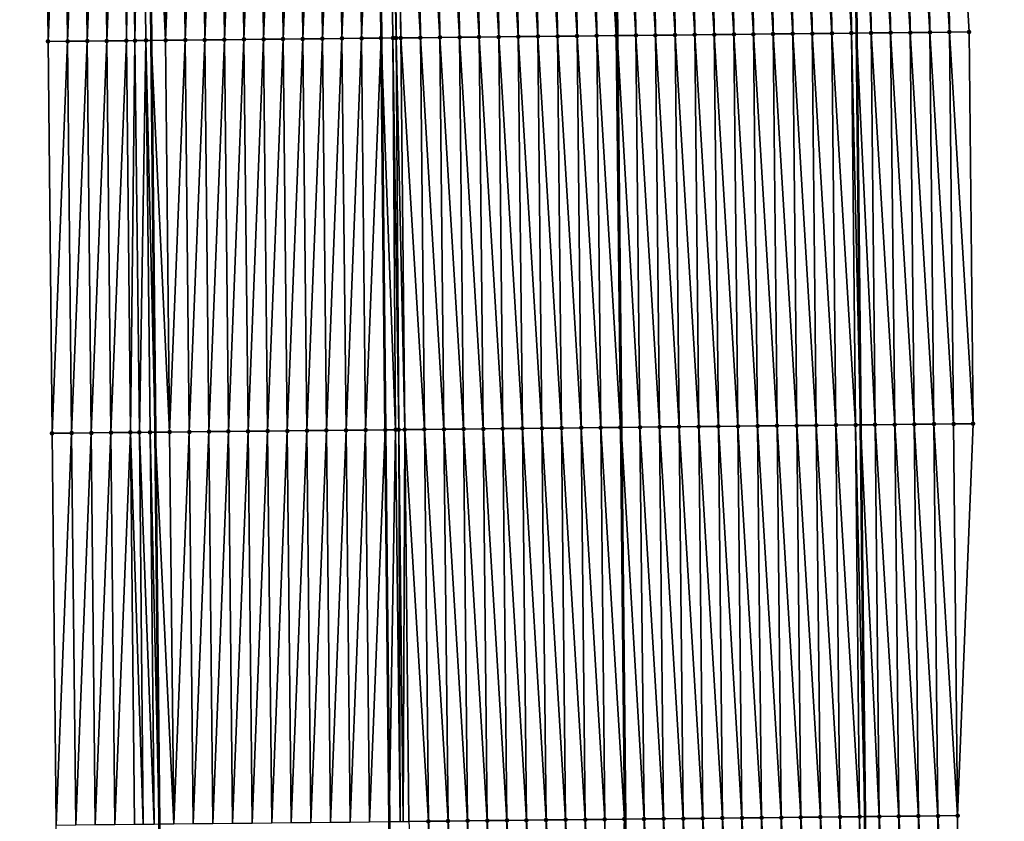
# Model space of a CAD drawing. Header units: feet. Extents: x 2010743 to 2022806, y 818705 to 837694.
# Tile 352 of 531: x 2011456 to 2011506, y 830534 to 830575. Entities that reach past the tile are written whole.
import ezdxf

# ---------------------------------------------------------------- set-up
doc = ezdxf.new("R2010")
doc.units = ezdxf.units.FT
doc.header["$MEASUREMENT"] = 0
for name, color, linetype, lineweight in [('EP_Travel Lane', 172, 'Continuous', 53), ('Road Shots', 141, 'Continuous', 100), ('STRIPING', 60, 'Continuous', 53)]:
    doc.layers.add(name, color=color, linetype=linetype, lineweight=lineweight)
doc.layers.add('I-77-MM17-21_NB-Surface-Border', color=7, linetype='Continuous')
doc.layers.add('I-77-MM17-21_NB-Surface-TIN', color=7, linetype='Continuous')

msp = doc.modelspace()

# ---------------------------------------------------------------- linework, layer by layer
at = {"layer": 'EP_Travel Lane'}
for points in [[(2011497.443, 830693.888, 326.802), (2011497.666, 830673.889, 326.664), (2011497.881, 830653.867, 326.526), (2011498.092, 830633.868, 326.399), (2011498.304, 830613.87, 326.292), (2011498.516, 830593.871, 326.148), (2011498.728, 830573.873, 326.045), (2011498.94, 830553.874, 325.937), (2011499.152, 830533.876, 325.802), (2011499.364, 830513.877, 325.709), (2011499.575, 830493.878, 325.584), (2011499.787, 830473.88, 325.476), (2011500.002, 830453.897, 325.353), (2011500.217, 830433.899, 325.239), (2011500.433, 830413.9, 325.136), (2011500.648, 830393.902, 324.993), (2011500.864, 830373.903, 324.89), (2011501.079, 830353.905, 324.765), (2011501.295, 830333.906, 324.634), (2011501.51, 830313.908, 324.513), (2011501.726, 830293.909, 324.382), (2011501.941, 830273.911, 324.271), (2011502.158, 830253.902, 324.151), (2011502.374, 830233.904, 324.011)], [(2011461.476, 830693.474, 327.074), (2011461.705, 830673.476, 326.95), (2011461.916, 830653.493, 326.819), (2011462.12, 830633.494, 326.687), (2011462.324, 830613.495, 326.552), (2011462.529, 830593.497, 326.422), (2011462.733, 830573.498, 326.306), (2011462.937, 830553.5, 326.211), (2011463.142, 830533.501, 326.113), (2011463.346, 830513.502, 326.01), (2011463.551, 830493.504, 325.9), (2011463.755, 830473.505, 325.782), (2011463.972, 830453.497, 325.668), (2011464.193, 830433.499, 325.549), (2011464.414, 830413.5, 325.43), (2011464.635, 830393.502, 325.281), (2011464.856, 830373.504, 325.158), (2011465.076, 830353.505, 325.05), (2011465.297, 830333.507, 324.924), (2011465.518, 830313.508, 324.798), (2011465.739, 830293.51, 324.669), (2011465.96, 830273.511, 324.557), (2011466.175, 830253.519, 324.413), (2011466.387, 830233.52, 324.295)]]:
    msp.add_polyline3d(points, dxfattribs=at)
at = {"layer": 'I-77-MM17-21_NB-Surface-Border', "color": 3, "linetype": 'Continuous', "lineweight": -3}
for points in [[(2011500.201, 830693.92, 326.708), (2011500.43, 830673.922, 326.571), (2011501.643, 830653.906, 326.402), (2011502.85, 830633.918, 326.234), (2011502.057, 830613.909, 326.154), (2011503.264, 830593.921, 325.983), (2011504.472, 830573.933, 325.847), (2011504.679, 830553.935, 325.735), (2011503.886, 830533.926, 325.631), (2011504.093, 830513.927, 325.521), (2011503.3, 830493.918, 325.442), (2011503.507, 830473.919, 325.337), (2011502.725, 830453.928, 325.265), (2011503.945, 830433.941, 325.111), (2011504.166, 830413.942, 325.005), (2011505.387, 830393.955, 324.828), (2011505.608, 830373.957, 324.716), (2011505.829, 830353.958, 324.584), (2011506.05, 830333.96, 324.471), (2011506.271, 830313.961, 324.359), (2011505.492, 830293.952, 324.251), (2011505.713, 830273.953, 324.136), (2011504.928, 830253.932, 324.062), (2011504.14, 830233.923, 323.963)], [(2011461.279, 830233.467, 324.152), (2011460.705, 830253.462, 324.263), (2011460.142, 830273.448, 324.392), (2011460.495, 830293.453, 324.525), (2011460.274, 830313.451, 324.641), (2011460.053, 830333.45, 324.772), (2011459.832, 830353.448, 324.901), (2011459.611, 830373.447, 325.011), (2011459.39, 830393.445, 325.13), (2011458.561, 830413.437, 325.265), (2011458.733, 830433.439, 325.398), (2011458.722, 830453.44, 325.519), (2011458.524, 830473.452, 325.639), (2011458.12, 830493.448, 325.758), (2011457.47, 830513.442, 325.842), (2011457.888, 830533.447, 325.965), (2011457.681, 830553.446, 326.072), (2011457.474, 830573.445, 326.156), (2011457.267, 830593.443, 326.257), (2011457.06, 830613.442, 326.406), (2011456.853, 830633.44, 326.597), (2011456.394, 830653.436, 326.716), (2011456.545, 830673.418, 326.859), (2011456.029, 830693.413, 326.965)]]:
    msp.add_polyline3d(points, dxfattribs=at)
at = {"layer": 'I-77-MM17-21_NB-Surface-TIN', "color": 128, "linetype": 'Continuous', "lineweight": -3}
for points in [[(2011488.472, 830573.765, 326.237), (2011488.265, 830593.764, 326.352), (2011487.265, 830593.753, 326.377)], [(2011489.472, 830573.776, 326.219), (2011489.265, 830593.774, 326.334), (2011488.265, 830593.764, 326.352)], [(2011488.472, 830573.765, 326.237), (2011489.472, 830573.776, 326.219), (2011488.265, 830593.764, 326.352)], [(2011490.472, 830573.786, 326.204), (2011490.265, 830593.785, 326.316), (2011489.265, 830593.774, 326.334)], [(2011489.472, 830573.776, 326.219), (2011490.472, 830573.786, 326.204), (2011489.265, 830593.774, 326.334)], [(2011491.472, 830573.797, 326.189), (2011491.265, 830593.795, 326.3), (2011490.265, 830593.785, 326.316)], [(2011490.472, 830573.786, 326.204), (2011491.472, 830573.797, 326.189), (2011490.265, 830593.785, 326.316)], [(2011492.472, 830573.807, 326.172), (2011492.265, 830593.806, 326.283), (2011491.265, 830593.795, 326.3)], [(2011491.472, 830573.797, 326.189), (2011492.472, 830573.807, 326.172), (2011491.265, 830593.795, 326.3)], [(2011493.472, 830573.818, 326.158), (2011493.265, 830593.816, 326.268), (2011492.265, 830593.806, 326.283)], [(2011492.472, 830573.807, 326.172), (2011493.472, 830573.818, 326.158), (2011492.265, 830593.806, 326.283)], [(2011494.472, 830573.828, 326.144), (2011494.265, 830593.827, 326.253), (2011493.265, 830593.816, 326.268)], [(2011493.472, 830573.818, 326.158), (2011494.472, 830573.828, 326.144), (2011493.265, 830593.816, 326.268)], [(2011495.472, 830573.838, 326.13), (2011495.265, 830593.837, 326.237), (2011494.265, 830593.827, 326.253)], [(2011494.472, 830573.828, 326.144), (2011495.472, 830573.838, 326.13), (2011494.265, 830593.827, 326.253)], [(2011496.472, 830573.849, 326.114), (2011496.265, 830593.848, 326.217), (2011495.265, 830593.837, 326.237)], [(2011495.472, 830573.838, 326.13), (2011496.472, 830573.849, 326.114), (2011495.265, 830593.837, 326.237)], [(2011497.472, 830573.859, 326.092), (2011497.265, 830593.858, 326.192), (2011496.265, 830593.848, 326.217)], [(2011496.472, 830573.849, 326.114), (2011497.472, 830573.859, 326.092), (2011496.265, 830593.848, 326.217)], [(2011498.472, 830573.87, 326.052), (2011498.265, 830593.869, 326.153), (2011497.265, 830593.858, 326.192)], [(2011497.472, 830573.859, 326.092), (2011498.472, 830573.87, 326.052), (2011497.265, 830593.858, 326.192)], [(2011498.265, 830593.869, 326.153), (2011498.728, 830573.873, 326.045), (2011498.516, 830593.871, 326.148)], [(2011498.472, 830573.87, 326.052), (2011498.728, 830573.873, 326.045), (2011498.265, 830593.869, 326.153)], [(2011499.472, 830573.88, 326.026), (2011499.265, 830593.879, 326.133), (2011498.516, 830593.871, 326.148)], [(2011499.472, 830573.88, 326.026), (2011498.516, 830593.871, 326.148), (2011498.728, 830573.873, 326.045)], [(2011500.472, 830573.891, 325.99), (2011500.265, 830593.89, 326.087), (2011499.265, 830593.879, 326.133)], [(2011499.472, 830573.88, 326.026), (2011500.472, 830573.891, 325.99), (2011499.265, 830593.879, 326.133)], [(2011501.472, 830573.902, 325.953), (2011501.265, 830593.9, 326.052), (2011500.265, 830593.89, 326.087)], [(2011500.472, 830573.891, 325.99), (2011501.472, 830573.902, 325.953), (2011500.265, 830593.89, 326.087)], [(2011502.472, 830573.912, 325.911), (2011502.264, 830593.911, 326.016), (2011501.265, 830593.9, 326.052)], [(2011501.472, 830573.902, 325.953), (2011502.472, 830573.912, 325.911), (2011501.265, 830593.9, 326.052)], [(2011503.472, 830573.923, 325.879), (2011503.264, 830593.921, 325.983), (2011502.264, 830593.911, 326.016)], [(2011502.472, 830573.912, 325.911), (2011503.472, 830573.923, 325.879), (2011502.264, 830593.911, 326.016)], [(2011503.472, 830573.923, 325.879), (2011504.472, 830573.933, 325.847), (2011503.264, 830593.921, 325.983)], [(2011457.474, 830573.445, 326.156), (2011458.267, 830593.454, 326.3), (2011457.267, 830593.443, 326.257)], [(2011458.474, 830573.455, 326.187), (2011458.267, 830593.454, 326.3), (2011457.474, 830573.445, 326.156)], [(2011458.474, 830573.455, 326.187), (2011459.267, 830593.464, 326.345), (2011458.267, 830593.454, 326.3)], [(2011458.474, 830573.455, 326.187), (2011459.474, 830573.465, 326.226), (2011459.267, 830593.464, 326.345)], [(2011459.474, 830573.465, 326.226), (2011460.267, 830593.474, 326.365), (2011459.267, 830593.464, 326.345)], [(2011459.474, 830573.465, 326.226), (2011460.474, 830573.475, 326.241), (2011460.267, 830593.474, 326.365)], [(2011460.474, 830573.475, 326.241), (2011461.267, 830593.484, 326.407), (2011460.267, 830593.474, 326.365)], [(2011460.474, 830573.475, 326.241), (2011461.474, 830573.485, 326.28), (2011461.267, 830593.484, 326.407)], [(2011461.474, 830573.485, 326.28), (2011461.696, 830593.488, 326.439), (2011461.267, 830593.484, 326.407)], [(2011461.474, 830573.485, 326.28), (2011461.91, 830573.49, 326.31), (2011461.696, 830593.488, 326.439)], [(2011461.91, 830573.49, 326.31), (2011462.267, 830593.494, 326.42), (2011461.696, 830593.488, 326.439)], [(2011461.91, 830573.49, 326.31), (2011462.474, 830573.496, 326.303), (2011462.267, 830593.494, 326.42)], [(2011462.267, 830593.494, 326.42), (2011462.733, 830573.498, 326.306), (2011462.529, 830593.497, 326.422)], [(2011462.474, 830573.496, 326.303), (2011462.733, 830573.498, 326.306), (2011462.267, 830593.494, 326.42)], [(2011463.474, 830573.506, 326.314), (2011463.267, 830593.505, 326.427), (2011462.529, 830593.497, 326.422)], [(2011463.474, 830573.506, 326.314), (2011462.529, 830593.497, 326.422), (2011462.733, 830573.498, 326.306)], [(2011463.474, 830573.506, 326.314), (2011464.267, 830593.515, 326.446), (2011463.267, 830593.505, 326.427)], [(2011463.474, 830573.506, 326.314), (2011464.474, 830573.516, 326.335), (2011464.267, 830593.515, 326.446)], [(2011464.474, 830573.516, 326.335), (2011465.266, 830593.525, 326.458), (2011464.267, 830593.515, 326.446)], [(2011464.474, 830573.516, 326.335), (2011465.474, 830573.526, 326.353), (2011465.266, 830593.525, 326.458)], [(2011465.474, 830573.526, 326.353), (2011466.266, 830593.535, 326.472), (2011465.266, 830593.525, 326.458)], [(2011465.474, 830573.526, 326.353), (2011466.474, 830573.537, 326.365), (2011466.266, 830593.535, 326.472)], [(2011466.474, 830573.537, 326.365), (2011467.266, 830593.546, 326.485), (2011466.266, 830593.535, 326.472)], [(2011466.474, 830573.537, 326.365), (2011467.474, 830573.547, 326.379), (2011467.266, 830593.546, 326.485)], [(2011467.474, 830573.547, 326.379), (2011468.266, 830593.556, 326.496), (2011467.266, 830593.546, 326.485)], [(2011467.474, 830573.547, 326.379), (2011468.473, 830573.557, 326.39), (2011468.266, 830593.556, 326.496)], [(2011468.473, 830573.557, 326.39), (2011469.266, 830593.566, 326.504), (2011468.266, 830593.556, 326.496)], [(2011468.473, 830573.557, 326.39), (2011469.473, 830573.568, 326.401), (2011469.266, 830593.566, 326.504)], [(2011469.473, 830573.568, 326.401), (2011470.266, 830593.577, 326.516), (2011469.266, 830593.566, 326.504)], [(2011469.473, 830573.568, 326.401), (2011470.473, 830573.578, 326.411), (2011470.266, 830593.577, 326.516)], [(2011470.473, 830573.578, 326.411), (2011471.266, 830593.587, 326.532), (2011470.266, 830593.577, 326.516)], [(2011470.473, 830573.578, 326.411), (2011471.473, 830573.588, 326.426), (2011471.266, 830593.587, 326.532)], [(2011471.473, 830573.588, 326.426), (2011472.266, 830593.597, 326.549), (2011471.266, 830593.587, 326.532)], [(2011471.473, 830573.588, 326.426), (2011472.473, 830573.598, 326.444), (2011472.266, 830593.597, 326.549)], [(2011472.473, 830573.598, 326.444), (2011473.266, 830593.607, 326.569), (2011472.266, 830593.597, 326.549)], [(2011472.473, 830573.598, 326.444), (2011473.473, 830573.609, 326.465), (2011473.266, 830593.607, 326.569)], [(2011473.473, 830573.609, 326.465), (2011474.266, 830593.618, 326.575), (2011473.266, 830593.607, 326.569)], [(2011473.473, 830573.609, 326.465), (2011474.473, 830573.619, 326.475), (2011474.266, 830593.618, 326.575)], [(2011474.807, 830593.623, 326.583), (2011474.266, 830593.618, 326.575), (2011474.473, 830573.619, 326.475)], [(2011475.076, 830573.625, 326.478), (2011474.807, 830593.623, 326.583), (2011474.473, 830573.619, 326.475)], [(2011475.236, 830573.627, 326.477), (2011475.107, 830593.626, 326.582), (2011474.807, 830593.623, 326.583)], [(2011475.076, 830573.625, 326.478), (2011475.236, 830573.627, 326.477), (2011474.807, 830593.623, 326.583)], [(2011475.473, 830573.629, 326.475), (2011475.266, 830593.628, 326.581), (2011475.107, 830593.626, 326.582)], [(2011475.236, 830573.627, 326.477), (2011475.473, 830573.629, 326.475), (2011475.107, 830593.626, 326.582)], [(2011476.473, 830573.64, 326.454), (2011476.266, 830593.638, 326.565), (2011475.266, 830593.628, 326.581)], [(2011475.473, 830573.629, 326.475), (2011476.473, 830573.64, 326.454), (2011475.266, 830593.628, 326.581)], [(2011477.473, 830573.65, 326.437), (2011477.266, 830593.649, 326.547), (2011476.266, 830593.638, 326.565)], [(2011476.473, 830573.64, 326.454), (2011477.473, 830573.65, 326.437), (2011476.266, 830593.638, 326.565)], [(2011478.473, 830573.661, 326.422), (2011478.266, 830593.659, 326.531), (2011477.266, 830593.649, 326.547)], [(2011477.473, 830573.65, 326.437), (2011478.473, 830573.661, 326.422), (2011477.266, 830593.649, 326.547)], [(2011479.473, 830573.671, 326.407), (2011479.266, 830593.67, 326.517), (2011478.266, 830593.659, 326.531)], [(2011478.473, 830573.661, 326.422), (2011479.473, 830573.671, 326.407), (2011478.266, 830593.659, 326.531)], [(2011480.473, 830573.682, 326.393), (2011480.266, 830593.68, 326.502), (2011479.266, 830593.67, 326.517)], [(2011479.473, 830573.671, 326.407), (2011480.473, 830573.682, 326.393), (2011479.266, 830593.67, 326.517)], [(2011481.473, 830573.692, 326.377), (2011481.266, 830593.691, 326.483), (2011480.266, 830593.68, 326.502)], [(2011480.473, 830573.682, 326.393), (2011481.473, 830573.692, 326.377), (2011480.266, 830593.68, 326.502)], [(2011482.473, 830573.702, 326.361), (2011482.266, 830593.701, 326.468), (2011481.266, 830593.691, 326.483)], [(2011481.473, 830573.692, 326.377), (2011482.473, 830573.702, 326.361), (2011481.266, 830593.691, 326.483)], [(2011483.473, 830573.713, 326.348), (2011483.266, 830593.712, 326.453), (2011482.266, 830593.701, 326.468)], [(2011482.473, 830573.702, 326.361), (2011483.473, 830573.713, 326.348), (2011482.266, 830593.701, 326.468)], [(2011484.473, 830573.723, 326.336), (2011484.265, 830593.722, 326.443), (2011483.266, 830593.712, 326.453)], [(2011483.473, 830573.713, 326.348), (2011484.473, 830573.723, 326.336), (2011483.266, 830593.712, 326.453)], [(2011485.473, 830573.734, 326.328), (2011485.265, 830593.732, 326.434), (2011484.265, 830593.722, 326.443)], [(2011484.473, 830573.723, 326.336), (2011485.473, 830573.734, 326.328), (2011484.265, 830593.722, 326.443)], [(2011486.473, 830573.744, 326.314), (2011486.265, 830593.743, 326.402), (2011485.265, 830593.732, 326.434)], [(2011485.473, 830573.734, 326.328), (2011486.473, 830573.744, 326.314), (2011485.265, 830593.732, 326.434)], [(2011486.265, 830593.743, 326.402), (2011486.516, 830573.745, 326.312), (2011486.307, 830593.743, 326.401)], [(2011486.473, 830573.744, 326.314), (2011486.516, 830573.745, 326.312), (2011486.265, 830593.743, 326.402)], [(2011487.472, 830573.755, 326.268), (2011487.265, 830593.753, 326.377), (2011486.307, 830593.743, 326.401)], [(2011487.472, 830573.755, 326.268), (2011486.307, 830593.743, 326.401), (2011486.516, 830573.745, 326.312)], [(2011487.472, 830573.755, 326.268), (2011488.472, 830573.765, 326.237), (2011487.265, 830593.753, 326.377)], [(2011479.68, 830553.672, 326.306), (2011479.473, 830573.671, 326.407), (2011478.473, 830573.661, 326.422)], [(2011480.68, 830553.683, 326.291), (2011480.473, 830573.682, 326.393), (2011479.473, 830573.671, 326.407)], [(2011479.68, 830553.672, 326.306), (2011480.68, 830553.683, 326.291), (2011479.473, 830573.671, 326.407)], [(2011481.68, 830553.693, 326.274), (2011481.473, 830573.692, 326.377), (2011480.473, 830573.682, 326.393)], [(2011480.68, 830553.683, 326.291), (2011481.68, 830553.693, 326.274), (2011480.473, 830573.682, 326.393)], [(2011482.68, 830553.704, 326.256), (2011482.473, 830573.702, 326.361), (2011481.473, 830573.692, 326.377)], [(2011481.68, 830553.693, 326.274), (2011482.68, 830553.704, 326.256), (2011481.473, 830573.692, 326.377)], [(2011483.68, 830553.714, 326.239), (2011483.473, 830573.713, 326.348), (2011482.473, 830573.702, 326.361)], [(2011482.68, 830553.704, 326.256), (2011483.68, 830553.714, 326.239), (2011482.473, 830573.702, 326.361)], [(2011484.68, 830553.725, 326.228), (2011484.473, 830573.723, 326.336), (2011483.473, 830573.713, 326.348)], [(2011483.68, 830553.714, 326.239), (2011484.68, 830553.725, 326.228), (2011483.473, 830573.713, 326.348)], [(2011485.68, 830553.735, 326.22), (2011485.473, 830573.734, 326.328), (2011484.473, 830573.723, 326.336)], [(2011484.68, 830553.725, 326.228), (2011485.68, 830553.735, 326.22), (2011484.473, 830573.723, 326.336)], [(2011486.68, 830553.746, 326.21), (2011486.473, 830573.744, 326.314), (2011485.473, 830573.734, 326.328)], [(2011485.68, 830553.735, 326.22), (2011486.68, 830553.746, 326.21), (2011485.473, 830573.734, 326.328)], [(2011486.473, 830573.744, 326.314), (2011486.724, 830553.746, 326.208), (2011486.516, 830573.745, 326.312)], [(2011486.68, 830553.746, 326.21), (2011486.724, 830553.746, 326.208), (2011486.473, 830573.744, 326.314)], [(2011487.68, 830553.756, 326.173), (2011487.472, 830573.755, 326.268), (2011486.516, 830573.745, 326.312)], [(2011487.68, 830553.756, 326.173), (2011486.516, 830573.745, 326.312), (2011486.724, 830553.746, 326.208)], [(2011488.68, 830553.767, 326.134), (2011488.472, 830573.765, 326.237), (2011487.472, 830573.755, 326.268)], [(2011487.68, 830553.756, 326.173), (2011488.68, 830553.767, 326.134), (2011487.472, 830573.755, 326.268)], [(2011489.679, 830553.777, 326.113), (2011489.472, 830573.776, 326.219), (2011488.472, 830573.765, 326.237)], [(2011488.68, 830553.767, 326.134), (2011489.679, 830553.777, 326.113), (2011488.472, 830573.765, 326.237)], [(2011490.679, 830553.788, 326.101), (2011490.472, 830573.786, 326.204), (2011489.472, 830573.776, 326.219)], [(2011489.679, 830553.777, 326.113), (2011490.679, 830553.788, 326.101), (2011489.472, 830573.776, 326.219)], [(2011491.679, 830553.798, 326.084), (2011491.472, 830573.797, 326.189), (2011490.472, 830573.786, 326.204)], [(2011490.679, 830553.788, 326.101), (2011491.679, 830553.798, 326.084), (2011490.472, 830573.786, 326.204)], [(2011492.679, 830553.808, 326.069), (2011492.472, 830573.807, 326.172), (2011491.472, 830573.797, 326.189)], [(2011491.679, 830553.798, 326.084), (2011492.679, 830553.808, 326.069), (2011491.472, 830573.797, 326.189)], [(2011493.679, 830553.819, 326.053), (2011493.472, 830573.818, 326.158), (2011492.472, 830573.807, 326.172)], [(2011492.679, 830553.808, 326.069), (2011493.679, 830553.819, 326.053), (2011492.472, 830573.807, 326.172)], [(2011494.679, 830553.829, 326.038), (2011494.472, 830573.828, 326.144), (2011493.472, 830573.818, 326.158)], [(2011493.679, 830553.819, 326.053), (2011494.679, 830553.829, 326.038), (2011493.472, 830573.818, 326.158)], [(2011495.679, 830553.84, 326.021), (2011495.472, 830573.838, 326.13), (2011494.472, 830573.828, 326.144)], [(2011494.679, 830553.829, 326.038), (2011495.679, 830553.84, 326.021), (2011494.472, 830573.828, 326.144)], [(2011496.679, 830553.85, 326.005), (2011496.472, 830573.849, 326.114), (2011495.472, 830573.838, 326.13)], [(2011495.679, 830553.84, 326.021), (2011496.679, 830553.85, 326.005), (2011495.472, 830573.838, 326.13)], [(2011497.679, 830553.861, 325.984), (2011497.472, 830573.859, 326.092), (2011496.472, 830573.849, 326.114)], [(2011496.679, 830553.85, 326.005), (2011497.679, 830553.861, 325.984), (2011496.472, 830573.849, 326.114)], [(2011498.679, 830553.871, 325.945), (2011498.472, 830573.87, 326.052), (2011497.472, 830573.859, 326.092)], [(2011497.679, 830553.861, 325.984), (2011498.679, 830553.871, 325.945), (2011497.472, 830573.859, 326.092)], [(2011498.472, 830573.87, 326.052), (2011498.94, 830553.874, 325.937), (2011498.728, 830573.873, 326.045)], [(2011498.679, 830553.871, 325.945), (2011498.94, 830553.874, 325.937), (2011498.472, 830573.87, 326.052)], [(2011499.679, 830553.882, 325.914), (2011499.472, 830573.88, 326.026), (2011498.728, 830573.873, 326.045)], [(2011499.679, 830553.882, 325.914), (2011498.728, 830573.873, 326.045), (2011498.94, 830553.874, 325.937)], [(2011500.679, 830553.892, 325.885), (2011500.472, 830573.891, 325.99), (2011499.472, 830573.88, 326.026)], [(2011499.679, 830553.882, 325.914), (2011500.679, 830553.892, 325.885), (2011499.472, 830573.88, 326.026)], [(2011501.679, 830553.903, 325.843), (2011501.472, 830573.902, 325.953), (2011500.472, 830573.891, 325.99)], [(2011500.679, 830553.892, 325.885), (2011501.679, 830553.903, 325.843), (2011500.472, 830573.891, 325.99)], [(2011502.679, 830553.914, 325.799), (2011502.472, 830573.912, 325.911), (2011501.472, 830573.902, 325.953)], [(2011501.679, 830553.903, 325.843), (2011502.679, 830553.914, 325.799), (2011501.472, 830573.902, 325.953)], [(2011503.679, 830553.924, 325.767), (2011503.472, 830573.923, 325.879), (2011502.472, 830573.912, 325.911)], [(2011502.679, 830553.914, 325.799), (2011503.679, 830553.924, 325.767), (2011502.472, 830573.912, 325.911)], [(2011504.679, 830553.935, 325.735), (2011504.472, 830573.933, 325.847), (2011503.472, 830573.923, 325.879)], [(2011503.679, 830553.924, 325.767), (2011504.679, 830553.935, 325.735), (2011503.472, 830573.923, 325.879)], [(2011457.681, 830553.446, 326.072), (2011458.474, 830573.455, 326.187), (2011457.474, 830573.445, 326.156)], [(2011458.681, 830553.456, 326.105), (2011458.474, 830573.455, 326.187), (2011457.681, 830553.446, 326.072)], [(2011458.681, 830553.456, 326.105), (2011459.474, 830573.465, 326.226), (2011458.474, 830573.455, 326.187)], [(2011458.681, 830553.456, 326.105), (2011459.681, 830553.466, 326.141), (2011459.474, 830573.465, 326.226)], [(2011459.681, 830553.466, 326.141), (2011460.474, 830573.475, 326.241), (2011459.474, 830573.465, 326.226)], [(2011459.681, 830553.466, 326.141), (2011460.681, 830553.477, 326.159), (2011460.474, 830573.475, 326.241)], [(2011460.681, 830553.477, 326.159), (2011461.474, 830573.485, 326.28), (2011460.474, 830573.475, 326.241)], [(2011460.681, 830553.477, 326.159), (2011461.681, 830553.487, 326.196), (2011461.474, 830573.485, 326.28)], [(2011461.681, 830553.487, 326.196), (2011461.91, 830573.49, 326.31), (2011461.474, 830573.485, 326.28)], [(2011461.681, 830553.487, 326.196), (2011462.142, 830553.491, 326.225), (2011461.91, 830573.49, 326.31)], [(2011462.142, 830553.491, 326.225), (2011462.474, 830573.496, 326.303), (2011461.91, 830573.49, 326.31)], [(2011462.681, 830553.497, 326.21), (2011462.474, 830573.496, 326.303), (2011462.142, 830553.491, 326.225)], [(2011462.474, 830573.496, 326.303), (2011462.937, 830553.5, 326.211), (2011462.733, 830573.498, 326.306)], [(2011462.681, 830553.497, 326.21), (2011462.937, 830553.5, 326.211), (2011462.474, 830573.496, 326.303)], [(2011463.681, 830553.507, 326.216), (2011463.474, 830573.506, 326.314), (2011462.733, 830573.498, 326.306)], [(2011463.681, 830553.507, 326.216), (2011462.733, 830573.498, 326.306), (2011462.937, 830553.5, 326.211)], [(2011463.681, 830553.507, 326.216), (2011464.474, 830573.516, 326.335), (2011463.474, 830573.506, 326.314)], [(2011463.681, 830553.507, 326.216), (2011464.681, 830553.518, 326.236), (2011464.474, 830573.516, 326.335)], [(2011464.681, 830553.518, 326.236), (2011465.474, 830573.526, 326.353), (2011464.474, 830573.516, 326.335)], [(2011464.681, 830553.518, 326.236), (2011465.681, 830553.528, 326.254), (2011465.474, 830573.526, 326.353)], [(2011465.681, 830553.528, 326.254), (2011466.474, 830573.537, 326.365), (2011465.474, 830573.526, 326.353)], [(2011465.681, 830553.528, 326.254), (2011466.681, 830553.538, 326.267), (2011466.474, 830573.537, 326.365)], [(2011466.681, 830553.538, 326.267), (2011467.474, 830573.547, 326.379), (2011466.474, 830573.537, 326.365)], [(2011466.681, 830553.538, 326.267), (2011467.681, 830553.548, 326.277), (2011467.474, 830573.547, 326.379)], [(2011467.681, 830553.548, 326.277), (2011468.473, 830573.557, 326.39), (2011467.474, 830573.547, 326.379)], [(2011467.681, 830553.548, 326.277), (2011468.681, 830553.559, 326.286), (2011468.473, 830573.557, 326.39)], [(2011468.681, 830553.559, 326.286), (2011469.473, 830573.568, 326.401), (2011468.473, 830573.557, 326.39)], [(2011468.681, 830553.559, 326.286), (2011469.681, 830553.569, 326.297), (2011469.473, 830573.568, 326.401)], [(2011469.681, 830553.569, 326.297), (2011470.473, 830573.578, 326.411), (2011469.473, 830573.568, 326.401)], [(2011469.681, 830553.569, 326.297), (2011470.681, 830553.579, 326.308), (2011470.473, 830573.578, 326.411)], [(2011470.681, 830553.579, 326.308), (2011471.473, 830573.588, 326.426), (2011470.473, 830573.578, 326.411)], [(2011470.681, 830553.579, 326.308), (2011471.68, 830553.589, 326.327), (2011471.473, 830573.588, 326.426)], [(2011471.68, 830553.589, 326.327), (2011472.473, 830573.598, 326.444), (2011471.473, 830573.588, 326.426)], [(2011471.68, 830553.589, 326.327), (2011472.68, 830553.6, 326.346), (2011472.473, 830573.598, 326.444)], [(2011472.68, 830553.6, 326.346), (2011473.473, 830573.609, 326.465), (2011472.473, 830573.598, 326.444)], [(2011472.68, 830553.6, 326.346), (2011473.68, 830553.61, 326.367), (2011473.473, 830573.609, 326.465)], [(2011473.68, 830553.61, 326.367), (2011474.473, 830573.619, 326.475), (2011473.473, 830573.609, 326.465)], [(2011473.68, 830553.61, 326.367), (2011474.68, 830553.62, 326.377), (2011474.473, 830573.619, 326.475)], [(2011475.211, 830553.626, 326.38), (2011475.076, 830573.625, 326.478), (2011474.473, 830573.619, 326.475)], [(2011475.211, 830553.626, 326.38), (2011474.473, 830573.619, 326.475), (2011474.68, 830553.62, 326.377)], [(2011475.374, 830553.627, 326.38), (2011475.236, 830573.627, 326.477), (2011475.076, 830573.625, 326.478)], [(2011475.211, 830553.626, 326.38), (2011475.374, 830553.627, 326.38), (2011475.076, 830573.625, 326.478)], [(2011475.68, 830553.631, 326.377), (2011475.473, 830573.629, 326.475), (2011475.236, 830573.627, 326.477)], [(2011475.374, 830553.627, 326.38), (2011475.68, 830553.631, 326.377), (2011475.236, 830573.627, 326.477)], [(2011476.68, 830553.641, 326.359), (2011476.473, 830573.64, 326.454), (2011475.473, 830573.629, 326.475)], [(2011475.68, 830553.631, 326.377), (2011476.68, 830553.641, 326.359), (2011475.473, 830573.629, 326.475)], [(2011477.68, 830553.652, 326.341), (2011477.473, 830573.65, 326.437), (2011476.473, 830573.64, 326.454)], [(2011476.68, 830553.641, 326.359), (2011477.68, 830553.652, 326.341), (2011476.473, 830573.64, 326.454)], [(2011478.68, 830553.662, 326.323), (2011478.473, 830573.661, 326.422), (2011477.473, 830573.65, 326.437)], [(2011477.68, 830553.652, 326.341), (2011478.68, 830553.662, 326.323), (2011477.473, 830573.65, 326.437)], [(2011478.68, 830553.662, 326.323), (2011479.68, 830553.672, 326.306), (2011478.473, 830573.661, 326.422)], [(2011468.888, 830533.56, 326.173), (2011469.681, 830553.569, 326.297), (2011468.681, 830553.559, 326.286)], [(2011468.888, 830533.56, 326.173), (2011469.888, 830533.57, 326.184), (2011469.681, 830553.569, 326.297)], [(2011469.888, 830533.57, 326.184), (2011470.681, 830553.579, 326.308), (2011469.681, 830553.569, 326.297)], [(2011469.888, 830533.57, 326.184), (2011470.888, 830533.581, 326.193), (2011470.681, 830553.579, 326.308)], [(2011470.888, 830533.581, 326.193), (2011471.68, 830553.589, 326.327), (2011470.681, 830553.579, 326.308)], [(2011470.888, 830533.581, 326.193), (2011471.888, 830533.591, 326.208), (2011471.68, 830553.589, 326.327)], [(2011471.888, 830533.591, 326.208), (2011472.68, 830553.6, 326.346), (2011471.68, 830553.589, 326.327)], [(2011471.888, 830533.591, 326.208), (2011472.888, 830533.601, 326.225), (2011472.68, 830553.6, 326.346)], [(2011472.888, 830533.601, 326.225), (2011473.68, 830553.61, 326.367), (2011472.68, 830553.6, 326.346)], [(2011472.888, 830533.601, 326.225), (2011473.887, 830533.611, 326.244), (2011473.68, 830553.61, 326.367)], [(2011473.887, 830533.611, 326.244), (2011474.68, 830553.62, 326.377), (2011473.68, 830553.61, 326.367)], [(2011473.887, 830533.611, 326.244), (2011474.888, 830533.622, 326.252), (2011474.68, 830553.62, 326.377)], [(2011475.211, 830553.626, 326.38), (2011474.68, 830553.62, 326.377), (2011474.888, 830533.622, 326.252)], [(2011475.436, 830533.627, 326.255), (2011475.211, 830553.626, 326.38), (2011474.888, 830533.622, 326.252)], [(2011475.436, 830533.627, 326.255), (2011475.374, 830553.627, 326.38), (2011475.211, 830553.626, 326.38)], [(2011475.59, 830533.629, 326.254), (2011475.68, 830553.631, 326.377), (2011475.374, 830553.627, 326.38)], [(2011475.436, 830533.627, 326.255), (2011475.59, 830533.629, 326.254), (2011475.374, 830553.627, 326.38)], [(2011475.59, 830533.629, 326.254), (2011475.887, 830533.632, 326.251), (2011475.68, 830553.631, 326.377)], [(2011476.887, 830533.643, 326.234), (2011476.68, 830553.641, 326.359), (2011475.68, 830553.631, 326.377)], [(2011475.887, 830533.632, 326.251), (2011476.887, 830533.643, 326.234), (2011475.68, 830553.631, 326.377)], [(2011477.887, 830533.653, 326.215), (2011477.68, 830553.652, 326.341), (2011476.68, 830553.641, 326.359)], [(2011476.887, 830533.643, 326.234), (2011477.887, 830533.653, 326.215), (2011476.68, 830553.641, 326.359)], [(2011478.887, 830533.663, 326.198), (2011478.68, 830553.662, 326.323), (2011477.68, 830553.652, 326.341)], [(2011477.887, 830533.653, 326.215), (2011478.887, 830533.663, 326.198), (2011477.68, 830553.652, 326.341)], [(2011479.887, 830533.674, 326.181), (2011479.68, 830553.672, 326.306), (2011478.68, 830553.662, 326.323)], [(2011478.887, 830533.663, 326.198), (2011479.887, 830533.674, 326.181), (2011478.68, 830553.662, 326.323)], [(2011480.887, 830533.684, 326.164), (2011480.68, 830553.683, 326.291), (2011479.68, 830553.672, 326.306)], [(2011479.887, 830533.674, 326.181), (2011480.887, 830533.684, 326.164), (2011479.68, 830553.672, 326.306)], [(2011481.887, 830533.695, 326.146), (2011481.68, 830553.693, 326.274), (2011480.68, 830553.683, 326.291)], [(2011480.887, 830533.684, 326.164), (2011481.887, 830533.695, 326.146), (2011480.68, 830553.683, 326.291)], [(2011482.887, 830533.705, 326.127), (2011482.68, 830553.704, 326.256), (2011481.68, 830553.693, 326.274)], [(2011481.887, 830533.695, 326.146), (2011482.887, 830533.705, 326.127), (2011481.68, 830553.693, 326.274)], [(2011483.887, 830533.716, 326.113), (2011483.68, 830553.714, 326.239), (2011482.68, 830553.704, 326.256)], [(2011482.887, 830533.705, 326.127), (2011483.887, 830533.716, 326.113), (2011482.68, 830553.704, 326.256)], [(2011484.887, 830533.726, 326.101), (2011484.68, 830553.725, 326.228), (2011483.68, 830553.714, 326.239)], [(2011483.887, 830533.716, 326.113), (2011484.887, 830533.726, 326.101), (2011483.68, 830553.714, 326.239)], [(2011485.887, 830533.737, 326.096), (2011485.68, 830553.735, 326.22), (2011484.68, 830553.725, 326.228)], [(2011484.887, 830533.726, 326.101), (2011485.887, 830533.737, 326.096), (2011484.68, 830553.725, 326.228)], [(2011486.887, 830533.747, 326.095), (2011486.68, 830553.746, 326.21), (2011485.68, 830553.735, 326.22)], [(2011485.887, 830533.737, 326.096), (2011486.887, 830533.747, 326.095), (2011485.68, 830553.735, 326.22)], [(2011486.68, 830553.746, 326.21), (2011486.932, 830533.747, 326.093), (2011486.724, 830553.746, 326.208)], [(2011486.887, 830533.747, 326.095), (2011486.932, 830533.747, 326.093), (2011486.68, 830553.746, 326.21)], [(2011487.887, 830533.758, 326.049), (2011487.68, 830553.756, 326.173), (2011486.724, 830553.746, 326.208)], [(2011487.887, 830533.758, 326.049), (2011486.724, 830553.746, 326.208), (2011486.932, 830533.747, 326.093)], [(2011488.887, 830533.768, 326.017), (2011488.68, 830553.767, 326.134), (2011487.68, 830553.756, 326.173)], [(2011487.887, 830533.758, 326.049), (2011488.887, 830533.768, 326.017), (2011487.68, 830553.756, 326.173)], [(2011489.887, 830533.779, 325.991), (2011489.679, 830553.777, 326.113), (2011488.68, 830553.767, 326.134)], [(2011488.887, 830533.768, 326.017), (2011489.887, 830533.779, 325.991), (2011488.68, 830553.767, 326.134)], [(2011490.887, 830533.789, 325.97), (2011490.679, 830553.788, 326.101), (2011489.679, 830553.777, 326.113)], [(2011489.887, 830533.779, 325.991), (2011490.887, 830533.789, 325.97), (2011489.679, 830553.777, 326.113)], [(2011491.887, 830533.8, 325.951), (2011491.679, 830553.798, 326.084), (2011490.679, 830553.788, 326.101)], [(2011490.887, 830533.789, 325.97), (2011491.887, 830533.8, 325.951), (2011490.679, 830553.788, 326.101)], [(2011492.886, 830533.81, 325.935), (2011492.679, 830553.808, 326.069), (2011491.679, 830553.798, 326.084)], [(2011491.887, 830533.8, 325.951), (2011492.886, 830533.81, 325.935), (2011491.679, 830553.798, 326.084)], [(2011493.886, 830533.82, 325.921), (2011493.679, 830553.819, 326.053), (2011492.679, 830553.808, 326.069)], [(2011492.886, 830533.81, 325.935), (2011493.886, 830533.82, 325.921), (2011492.679, 830553.808, 326.069)], [(2011494.886, 830533.831, 325.904), (2011494.679, 830553.829, 326.038), (2011493.679, 830553.819, 326.053)], [(2011493.886, 830533.82, 325.921), (2011494.886, 830533.831, 325.904), (2011493.679, 830553.819, 326.053)], [(2011495.886, 830533.841, 325.885), (2011495.679, 830553.84, 326.021), (2011494.679, 830553.829, 326.038)], [(2011494.886, 830533.831, 325.904), (2011495.886, 830533.841, 325.885), (2011494.679, 830553.829, 326.038)], [(2011496.886, 830533.852, 325.865), (2011496.679, 830553.85, 326.005), (2011495.679, 830553.84, 326.021)], [(2011495.886, 830533.841, 325.885), (2011496.886, 830533.852, 325.865), (2011495.679, 830553.84, 326.021)], [(2011497.886, 830533.862, 325.841), (2011497.679, 830553.861, 325.984), (2011496.679, 830553.85, 326.005)], [(2011496.886, 830533.852, 325.865), (2011497.886, 830533.862, 325.841), (2011496.679, 830553.85, 326.005)], [(2011498.886, 830533.873, 325.809), (2011498.679, 830553.871, 325.945), (2011497.679, 830553.861, 325.984)], [(2011497.886, 830533.862, 325.841), (2011498.886, 830533.873, 325.809), (2011497.679, 830553.861, 325.984)], [(2011498.679, 830553.871, 325.945), (2011499.152, 830533.876, 325.802), (2011498.94, 830553.874, 325.937)], [(2011498.886, 830533.873, 325.809), (2011499.152, 830533.876, 325.802), (2011498.679, 830553.871, 325.945)], [(2011499.886, 830533.883, 325.78), (2011499.679, 830553.882, 325.914), (2011498.94, 830553.874, 325.937)], [(2011499.886, 830533.883, 325.78), (2011498.94, 830553.874, 325.937), (2011499.152, 830533.876, 325.802)], [(2011500.886, 830533.894, 325.736), (2011500.679, 830553.892, 325.885), (2011499.679, 830553.882, 325.914)], [(2011499.886, 830533.883, 325.78), (2011500.886, 830533.894, 325.736), (2011499.679, 830553.882, 325.914)], [(2011501.886, 830533.905, 325.698), (2011501.679, 830553.903, 325.843), (2011500.679, 830553.892, 325.885)], [(2011500.886, 830533.894, 325.736), (2011501.886, 830533.905, 325.698), (2011500.679, 830553.892, 325.885)], [(2011502.886, 830533.915, 325.661), (2011502.679, 830553.914, 325.799), (2011501.679, 830553.903, 325.843)], [(2011501.886, 830533.905, 325.698), (2011502.886, 830533.915, 325.661), (2011501.679, 830553.903, 325.843)], [(2011503.886, 830533.926, 325.631), (2011503.679, 830553.924, 325.767), (2011502.679, 830553.914, 325.799)], [(2011502.886, 830533.915, 325.661), (2011503.886, 830533.926, 325.631), (2011502.679, 830553.914, 325.799)], [(2011503.886, 830533.926, 325.631), (2011504.679, 830553.935, 325.735), (2011503.679, 830553.924, 325.767)], [(2011457.888, 830533.447, 325.965), (2011458.681, 830553.456, 326.105), (2011457.681, 830553.446, 326.072)], [(2011458.888, 830533.458, 325.994), (2011458.681, 830553.456, 326.105), (2011457.888, 830533.447, 325.965)], [(2011458.888, 830533.458, 325.994), (2011459.681, 830553.466, 326.141), (2011458.681, 830553.456, 326.105)], [(2011458.888, 830533.458, 325.994), (2011459.888, 830533.468, 326.028), (2011459.681, 830553.466, 326.141)], [(2011459.888, 830533.468, 326.028), (2011460.681, 830553.477, 326.159), (2011459.681, 830553.466, 326.141)], [(2011459.888, 830533.468, 326.028), (2011460.888, 830533.478, 326.05), (2011460.681, 830553.477, 326.159)], [(2011460.888, 830533.478, 326.05), (2011461.681, 830553.487, 326.196), (2011460.681, 830553.477, 326.159)], [(2011460.888, 830533.478, 326.05), (2011461.888, 830533.488, 326.085), (2011461.681, 830553.487, 326.196)], [(2011462.321, 830533.492, 326.108), (2011462.142, 830553.491, 326.225), (2011461.681, 830553.487, 326.196)], [(2011461.888, 830533.488, 326.085), (2011462.321, 830533.492, 326.108), (2011461.681, 830553.487, 326.196)], [(2011462.888, 830533.498, 326.112), (2011462.681, 830553.497, 326.21), (2011462.142, 830553.491, 326.225)], [(2011462.888, 830533.498, 326.112), (2011462.142, 830553.491, 326.225), (2011462.321, 830533.492, 326.108)], [(2011462.681, 830553.497, 326.21), (2011463.142, 830533.501, 326.113), (2011462.937, 830553.5, 326.211)], [(2011462.888, 830533.498, 326.112), (2011463.142, 830533.501, 326.113), (2011462.681, 830553.497, 326.21)], [(2011463.888, 830533.509, 326.114), (2011463.681, 830553.507, 326.216), (2011462.937, 830553.5, 326.211)], [(2011463.888, 830533.509, 326.114), (2011462.937, 830553.5, 326.211), (2011463.142, 830533.501, 326.113)], [(2011463.888, 830533.509, 326.114), (2011464.681, 830553.518, 326.236), (2011463.681, 830553.507, 326.216)], [(2011463.888, 830533.509, 326.114), (2011464.888, 830533.519, 326.131), (2011464.681, 830553.518, 326.236)], [(2011464.888, 830533.519, 326.131), (2011465.681, 830553.528, 326.254), (2011464.681, 830553.518, 326.236)], [(2011464.888, 830533.519, 326.131), (2011465.888, 830533.529, 326.143), (2011465.681, 830553.528, 326.254)], [(2011465.888, 830533.529, 326.143), (2011466.681, 830553.538, 326.267), (2011465.681, 830553.528, 326.254)], [(2011465.888, 830533.529, 326.143), (2011466.888, 830533.539, 326.152), (2011466.681, 830553.538, 326.267)], [(2011466.888, 830533.539, 326.152), (2011467.681, 830553.548, 326.277), (2011466.681, 830553.538, 326.267)], [(2011466.888, 830533.539, 326.152), (2011467.888, 830533.55, 326.16), (2011467.681, 830553.548, 326.277)], [(2011467.888, 830533.55, 326.16), (2011468.681, 830553.559, 326.286), (2011467.681, 830553.548, 326.277)], [(2011467.888, 830533.55, 326.16), (2011468.888, 830533.56, 326.173), (2011468.681, 830553.559, 326.286)], [(2011477.094, 830513.644, 326.132), (2011476.887, 830533.643, 326.234), (2011475.887, 830533.632, 326.251)], [(2011478.094, 830513.654, 326.112), (2011477.887, 830533.653, 326.215), (2011476.887, 830533.643, 326.234)], [(2011477.094, 830513.644, 326.132), (2011478.094, 830513.654, 326.112), (2011476.887, 830533.643, 326.234)], [(2011479.094, 830513.665, 326.095), (2011478.887, 830533.663, 326.198), (2011477.887, 830533.653, 326.215)], [(2011478.094, 830513.654, 326.112), (2011479.094, 830513.665, 326.095), (2011477.887, 830533.653, 326.215)], [(2011480.094, 830513.675, 326.078), (2011479.887, 830533.674, 326.181), (2011478.887, 830533.663, 326.198)], [(2011479.094, 830513.665, 326.095), (2011480.094, 830513.675, 326.078), (2011478.887, 830533.663, 326.198)], [(2011481.094, 830513.686, 326.063), (2011480.887, 830533.684, 326.164), (2011479.887, 830533.674, 326.181)], [(2011480.094, 830513.675, 326.078), (2011481.094, 830513.686, 326.063), (2011479.887, 830533.674, 326.181)], [(2011482.094, 830513.696, 326.044), (2011481.887, 830533.695, 326.146), (2011480.887, 830533.684, 326.164)], [(2011481.094, 830513.686, 326.063), (2011482.094, 830513.696, 326.044), (2011480.887, 830533.684, 326.164)], [(2011483.094, 830513.707, 326.024), (2011482.887, 830533.705, 326.127), (2011481.887, 830533.695, 326.146)], [(2011482.094, 830513.696, 326.044), (2011483.094, 830513.707, 326.024), (2011481.887, 830533.695, 326.146)], [(2011484.094, 830513.717, 326.007), (2011483.887, 830533.716, 326.113), (2011482.887, 830533.705, 326.127)], [(2011483.094, 830513.707, 326.024), (2011484.094, 830513.717, 326.007), (2011482.887, 830533.705, 326.127)], [(2011485.094, 830513.728, 325.995), (2011484.887, 830533.726, 326.101), (2011483.887, 830533.716, 326.113)], [(2011484.094, 830513.717, 326.007), (2011485.094, 830513.728, 325.995), (2011483.887, 830533.716, 326.113)], [(2011486.094, 830513.738, 325.995), (2011485.887, 830533.737, 326.096), (2011484.887, 830533.726, 326.101)], [(2011485.094, 830513.728, 325.995), (2011486.094, 830513.738, 325.995), (2011484.887, 830533.726, 326.101)], [(2011486.094, 830513.738, 325.995), (2011486.887, 830533.747, 326.095), (2011485.887, 830533.737, 326.096)], [(2011486.094, 830513.738, 325.995), (2011487.094, 830513.748, 325.996), (2011486.887, 830533.747, 326.095)], [(2011486.887, 830533.747, 326.095), (2011487.14, 830513.749, 325.995), (2011486.932, 830533.747, 326.093)], [(2011487.094, 830513.748, 325.996), (2011487.14, 830513.749, 325.995), (2011486.887, 830533.747, 326.095)], [(2011488.094, 830513.759, 325.965), (2011487.887, 830533.758, 326.049), (2011486.932, 830533.747, 326.093)], [(2011488.094, 830513.759, 325.965), (2011486.932, 830533.747, 326.093), (2011487.14, 830513.749, 325.995)], [(2011489.094, 830513.769, 325.929), (2011488.887, 830533.768, 326.017), (2011487.887, 830533.758, 326.049)], [(2011488.094, 830513.759, 325.965), (2011489.094, 830513.769, 325.929), (2011487.887, 830533.758, 326.049)], [(2011490.094, 830513.78, 325.901), (2011489.887, 830533.779, 325.991), (2011488.887, 830533.768, 326.017)], [(2011489.094, 830513.769, 325.929), (2011490.094, 830513.78, 325.901), (2011488.887, 830533.768, 326.017)], [(2011491.094, 830513.79, 325.88), (2011490.887, 830533.789, 325.97), (2011489.887, 830533.779, 325.991)], [(2011490.094, 830513.78, 325.901), (2011491.094, 830513.79, 325.88), (2011489.887, 830533.779, 325.991)], [(2011492.094, 830513.801, 325.859), (2011491.887, 830533.8, 325.951), (2011490.887, 830533.789, 325.97)], [(2011491.094, 830513.79, 325.88), (2011492.094, 830513.801, 325.859), (2011490.887, 830533.789, 325.97)], [(2011493.094, 830513.811, 325.842), (2011492.886, 830533.81, 325.935), (2011491.887, 830533.8, 325.951)], [(2011492.094, 830513.801, 325.859), (2011493.094, 830513.811, 325.842), (2011491.887, 830533.8, 325.951)], [(2011494.094, 830513.822, 325.825), (2011493.886, 830533.82, 325.921), (2011492.886, 830533.81, 325.935)], [(2011493.094, 830513.811, 325.842), (2011494.094, 830513.822, 325.825), (2011492.886, 830533.81, 325.935)], [(2011495.093, 830513.832, 325.806), (2011494.886, 830533.831, 325.904), (2011493.886, 830533.82, 325.921)], [(2011494.094, 830513.822, 325.825), (2011495.093, 830513.832, 325.806), (2011493.886, 830533.82, 325.921)], [(2011496.093, 830513.843, 325.788), (2011495.886, 830533.841, 325.885), (2011494.886, 830533.831, 325.904)], [(2011495.093, 830513.832, 325.806), (2011496.093, 830513.843, 325.788), (2011494.886, 830533.831, 325.904)], [(2011497.093, 830513.853, 325.773), (2011496.886, 830533.852, 325.865), (2011495.886, 830533.841, 325.885)], [(2011496.093, 830513.843, 325.788), (2011497.093, 830513.853, 325.773), (2011495.886, 830533.841, 325.885)], [(2011498.093, 830513.864, 325.754), (2011497.886, 830533.862, 325.841), (2011496.886, 830533.852, 325.865)], [(2011497.093, 830513.853, 325.773), (2011498.093, 830513.864, 325.754), (2011496.886, 830533.852, 325.865)], [(2011499.093, 830513.874, 325.721), (2011498.886, 830533.873, 325.809), (2011497.886, 830533.862, 325.841)], [(2011498.093, 830513.864, 325.754), (2011499.093, 830513.874, 325.721), (2011497.886, 830533.862, 325.841)], [(2011498.886, 830533.873, 325.809), (2011499.364, 830513.877, 325.709), (2011499.152, 830533.876, 325.802)], [(2011499.093, 830513.874, 325.721), (2011499.364, 830513.877, 325.709), (2011498.886, 830533.873, 325.809)], [(2011500.093, 830513.885, 325.678), (2011499.886, 830533.883, 325.78), (2011499.152, 830533.876, 325.802)], [(2011500.093, 830513.885, 325.678), (2011499.152, 830533.876, 325.802), (2011499.364, 830513.877, 325.709)], [(2011501.093, 830513.895, 325.637), (2011500.886, 830533.894, 325.736), (2011499.886, 830533.883, 325.78)], [(2011500.093, 830513.885, 325.678), (2011501.093, 830513.895, 325.637), (2011499.886, 830533.883, 325.78)], [(2011502.093, 830513.906, 325.594), (2011501.886, 830533.905, 325.698), (2011500.886, 830533.894, 325.736)], [(2011501.093, 830513.895, 325.637), (2011502.093, 830513.906, 325.594), (2011500.886, 830533.894, 325.736)], [(2011503.093, 830513.916, 325.554), (2011502.886, 830533.915, 325.661), (2011501.886, 830533.905, 325.698)], [(2011502.093, 830513.906, 325.594), (2011503.093, 830513.916, 325.554), (2011501.886, 830533.905, 325.698)], [(2011504.093, 830513.927, 325.521), (2011503.886, 830533.926, 325.631), (2011502.886, 830533.915, 325.661)], [(2011503.093, 830513.916, 325.554), (2011504.093, 830513.927, 325.521), (2011502.886, 830533.915, 325.661)]]:
    msp.add_3dface(points, dxfattribs=at)
at = {"layer": 'Road Shots', "lineweight": 100}
for p in [(2011479.473, 830573.671, 326.407), (2011480.473, 830573.682, 326.393), (2011481.473, 830573.692, 326.377), (2011482.473, 830573.702, 326.361), (2011483.473, 830573.713, 326.348), (2011484.473, 830573.723, 326.336), (2011485.473, 830573.734, 326.328), (2011486.473, 830573.744, 326.314), (2011487.472, 830573.755, 326.268), (2011488.472, 830573.765, 326.237), (2011489.472, 830573.776, 326.219), (2011490.472, 830573.786, 326.204), (2011491.472, 830573.797, 326.189), (2011492.472, 830573.807, 326.172), (2011493.472, 830573.818, 326.158), (2011494.472, 830573.828, 326.144), (2011495.472, 830573.838, 326.13), (2011496.472, 830573.849, 326.114), (2011497.472, 830573.859, 326.092), (2011498.472, 830573.87, 326.052), (2011499.472, 830573.88, 326.026), (2011500.472, 830573.891, 325.99), (2011501.472, 830573.902, 325.953), (2011502.472, 830573.912, 325.911), (2011503.472, 830573.923, 325.879), (2011504.472, 830573.933, 325.847), (2011457.474, 830573.445, 326.156), (2011458.474, 830573.455, 326.187), (2011459.474, 830573.465, 326.226), (2011460.474, 830573.475, 326.241), (2011461.474, 830573.485, 326.28), (2011461.91, 830573.49, 326.31), (2011462.474, 830573.496, 326.303), (2011463.474, 830573.506, 326.314), (2011464.474, 830573.516, 326.335), (2011465.474, 830573.526, 326.353), (2011466.474, 830573.537, 326.365), (2011467.474, 830573.547, 326.379), (2011468.473, 830573.557, 326.39), (2011469.473, 830573.568, 326.401), (2011470.473, 830573.578, 326.411), (2011471.473, 830573.588, 326.426), (2011472.473, 830573.598, 326.444), (2011473.473, 830573.609, 326.465), (2011474.473, 830573.619, 326.475), (2011475.076, 830573.625, 326.478), (2011475.236, 830573.627, 326.477), (2011475.473, 830573.629, 326.475), (2011476.473, 830573.64, 326.454), (2011477.473, 830573.65, 326.437), (2011478.473, 830573.661, 326.422), (2011469.681, 830553.569, 326.297), (2011470.681, 830553.579, 326.308), (2011471.68, 830553.589, 326.327), (2011472.68, 830553.6, 326.346), (2011473.68, 830553.61, 326.367), (2011474.68, 830553.62, 326.377), (2011475.211, 830553.626, 326.38), (2011475.374, 830553.627, 326.38), (2011475.68, 830553.631, 326.377), (2011476.68, 830553.641, 326.359), (2011477.68, 830553.652, 326.341), (2011478.68, 830553.662, 326.323), (2011479.68, 830553.672, 326.306), (2011480.68, 830553.683, 326.291), (2011481.68, 830553.693, 326.274), (2011482.68, 830553.704, 326.256), (2011483.68, 830553.714, 326.239), (2011484.68, 830553.725, 326.228), (2011485.68, 830553.735, 326.22), (2011486.68, 830553.746, 326.21), (2011487.68, 830553.756, 326.173), (2011488.68, 830553.767, 326.134), (2011489.679, 830553.777, 326.113), (2011490.679, 830553.788, 326.101), (2011491.679, 830553.798, 326.084), (2011492.679, 830553.808, 326.069), (2011493.679, 830553.819, 326.053), (2011494.679, 830553.829, 326.038), (2011495.679, 830553.84, 326.021), (2011496.679, 830553.85, 326.005), (2011497.679, 830553.861, 325.984), (2011498.679, 830553.871, 325.945), (2011499.679, 830553.882, 325.914), (2011500.679, 830553.892, 325.885), (2011501.679, 830553.903, 325.843), (2011502.679, 830553.914, 325.799), (2011503.679, 830553.924, 325.767), (2011504.679, 830553.935, 325.735), (2011457.681, 830553.446, 326.072), (2011458.681, 830553.456, 326.105), (2011459.681, 830553.466, 326.141), (2011460.681, 830553.477, 326.159), (2011461.681, 830553.487, 326.196), (2011462.142, 830553.491, 326.225), (2011462.681, 830553.497, 326.21), (2011463.681, 830553.507, 326.216), (2011464.681, 830553.518, 326.236), (2011465.681, 830553.528, 326.254), (2011466.681, 830553.538, 326.267), (2011467.681, 830553.548, 326.277), (2011468.681, 830553.559, 326.286), (2011476.887, 830533.643, 326.234), (2011477.887, 830533.653, 326.215), (2011478.887, 830533.663, 326.198), (2011479.887, 830533.674, 326.181), (2011480.887, 830533.684, 326.164), (2011481.887, 830533.695, 326.146), (2011482.887, 830533.705, 326.127), (2011483.887, 830533.716, 326.113), (2011484.887, 830533.726, 326.101), (2011485.887, 830533.737, 326.096), (2011486.887, 830533.747, 326.095), (2011487.887, 830533.758, 326.049), (2011488.887, 830533.768, 326.017), (2011489.887, 830533.779, 325.991), (2011490.887, 830533.789, 325.97), (2011491.887, 830533.8, 325.951), (2011492.886, 830533.81, 325.935), (2011493.886, 830533.82, 325.921), (2011494.886, 830533.831, 325.904), (2011495.886, 830533.841, 325.885), (2011496.886, 830533.852, 325.865), (2011497.886, 830533.862, 325.841), (2011498.886, 830533.873, 325.809), (2011499.886, 830533.883, 325.78), (2011500.886, 830533.894, 325.736), (2011501.886, 830533.905, 325.698), (2011502.886, 830533.915, 325.661), (2011503.886, 830533.926, 325.631)]:
    msp.add_point(p, dxfattribs=at)
at = {"layer": 'STRIPING'}
for points in [[(2011485.24, 830693.747, 327.053), (2011485.469, 830673.748, 326.922), (2011485.683, 830653.739, 326.773), (2011485.891, 830633.74, 326.641), (2011486.099, 830613.742, 326.526), (2011486.307, 830593.743, 326.401), (2011486.516, 830573.745, 326.312), (2011486.724, 830553.746, 326.208), (2011486.932, 830533.747, 326.093), (2011487.14, 830513.749, 325.995), (2011487.348, 830493.75, 325.883), (2011487.557, 830473.752, 325.754), (2011487.774, 830453.76, 325.615), (2011487.995, 830433.762, 325.484), (2011488.216, 830413.764, 325.354), (2011488.437, 830393.765, 325.224), (2011488.658, 830373.767, 325.092), (2011488.879, 830353.768, 324.983), (2011489.1, 830333.77, 324.872), (2011489.321, 830313.772, 324.752), (2011489.542, 830293.773, 324.619), (2011489.763, 830273.775, 324.475), (2011489.977, 830253.772, 324.353), (2011490.19, 830233.774, 324.225)], [(2011473.203, 830693.608, 327.236), (2011473.432, 830673.609, 327.104), (2011473.645, 830653.613, 326.963), (2011473.852, 830633.615, 326.827), (2011474.059, 830613.616, 326.713), (2011474.266, 830593.618, 326.575), (2011474.473, 830573.619, 326.475), (2011474.68, 830553.62, 326.377), (2011474.888, 830533.622, 326.252), (2011475.095, 830513.623, 326.15), (2011475.302, 830493.624, 326.08), (2011475.509, 830473.626, 325.957), (2011475.726, 830453.626, 325.812), (2011475.947, 830433.628, 325.677), (2011476.168, 830413.629, 325.56), (2011476.389, 830393.631, 325.411), (2011476.61, 830373.633, 325.287), (2011476.831, 830353.634, 325.178), (2011477.052, 830333.636, 325.06), (2011477.273, 830313.637, 324.927), (2011477.494, 830293.639, 324.794), (2011477.715, 830273.641, 324.668), (2011477.929, 830253.643, 324.531), (2011478.142, 830233.645, 324.397)]]:
    msp.add_polyline3d(points, dxfattribs=at)

doc.saveas('drawing.dxf')
